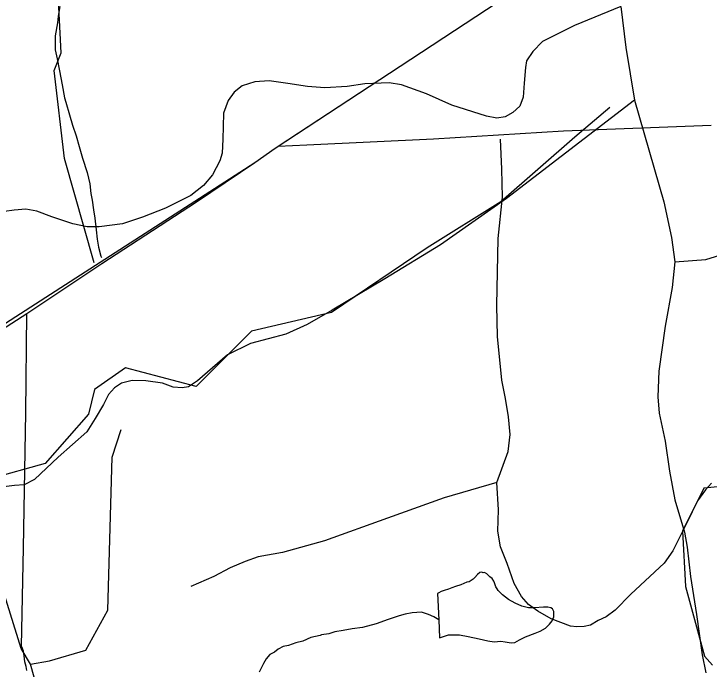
# Model space of a CAD drawing. Extents: x 2169602 to 2449496, y 721995 to 810662.
# Drawn here: x 2403865 to 2406174, y 775901 to 778076 of the extents above; entities that cross this region are included whole.
import ezdxf

# ---------------------------------------------------------------- set-up
doc = ezdxf.new("R2010")
doc.units = 0
doc.layers.add('Default', color=7, linetype='Continuous')

msp = doc.modelspace()

# ---------------------------------------------------------------- linework, layer by layer
at = {"layer": 'Default'}
for points in [[(2404733.3, 777630.1), (2405147.7, 777901.7), (2405686.5, 778256.1), (2406217, 778608.9), (2406723.1, 778942.9), (2406763.5, 778969.7), (2406882.8, 779048.4), (2407298.2, 779322.5), (2407781.8, 779645.4), (2408089.5, 779845.1), (2409777.7, 780948.3), (2417318.1, 785926.9), (2418416.8, 786689.4), (2419197, 787197.8), (2419206.4, 787204.1), (2419600.8, 787465.3), (2419633.6, 787486.8), (2420385.7, 787984.7)], [(2404733.3, 777630.1), (2405147.7, 777901.7), (2405686.5, 778256.1), (2406217, 778608.9), (2406723.1, 778942.9), (2406763.5, 778969.7), (2406882.8, 779048.4), (2407298.2, 779322.5), (2407781.8, 779645.4), (2408089.5, 779845.1), (2409777.7, 780948.3), (2417318.1, 785926.9), (2418416.8, 786689.4), (2419197, 787197.8), (2419206.4, 787204.1), (2419600.8, 787465.3), (2419633.6, 787486.8), (2420385.7, 787984.7)], [(2403566.9, 776855.2), (2403666.2, 776923.2), (2403824.3, 777026.3), (2403907.9, 777080.7), (2404157.3, 777247.3), (2404471.4, 777452.3), (2404666, 777582.9), (2404733.3, 777630.2), (2404742.5, 777636.8), (2405147.7, 777901.7), (2405686.5, 778256.1), (2406217, 778608.9), (2406723.1, 778943), (2406763.5, 778969.8), (2406882.8, 779048.5), (2407298.2, 779322.6), (2407781.8, 779645.4), (2408089.5, 779845.1), (2409777.7, 780948.3), (2411594.3, 782153)], [(2404131.5, 777248.9), (2404033.6, 777595.4), (2403998.8, 777888), (2404022.7, 777946.6), (2404013.7, 778120.6), (2403954.7, 778279.2), (2403944.6, 778496), (2403834.7, 778796.7), (2403734.6, 778926.7), (2403590.7, 779310.2), (2403322.7, 779601), (2403286.8, 779992.1), (2403244.8, 780117.7), (2403059.8, 780465.9), (2402964.7, 781064.8), (2402979.8, 781330.3), (2403111.7, 781573.6), (2403484.7, 781766), (2404174.7, 782037.4)], [(2405881, 778100.2), (2405726.7, 778036.9), (2405620.9, 777984), (2405588.6, 777950.4), (2405568, 777919.5), (2405564.1, 777897.5), (2405559.6, 777845.9), (2405557, 777799.4), (2405545.4, 777769.8), (2405522.2, 777747.8), (2405496.4, 777733.6), (2405469.3, 777729.7), (2405434.4, 777736.2), (2405319.6, 777772.3), (2405235.7, 777809.8), (2405152.4, 777840.7), (2405111.1, 777847.2), (2405031.1, 777843.3), (2404971.7, 777834.3), (2404898.2, 777830.4), (2404840.1, 777834.3), (2404775.5, 777844.6), (2404713, 777853.6), (2404665.2, 777849.8), (2404623.9, 777836.9), (2404596.8, 777816.2), (2404577.4, 777787.8), (2404561.9, 777746.5), (2404560.7, 777701.4), (2404559.4, 777660.1), (2404556.8, 777613.6), (2404549, 777587.8), (2404525.2, 777541.3), (2404495.5, 777506.5), (2404452.9, 777472.9), (2404369, 777430.3), (2404292.9, 777400.6), (2404225.7, 777378.7), (2404148.9, 777368.4), (2404108.9, 777368.4), (2404061.2, 777378.7), (2403991.5, 777401.9), (2403941.2, 777421.3), (2403905, 777427.7), (2403866.3, 777423.9), (2403834, 777420)], [(2404017.6, 778100.4), (2404011.9, 778068.4), (2404010.2, 778046.3), (2404002.7, 778002.5), (2404002.2, 777980.6), (2404002.4, 777956.2), (2404009, 777926.4), (2404016.8, 777886.3), (2404025.2, 777840.4), (2404033.2, 777796.6), (2404037.7, 777782.5), (2404049.8, 777740.6), (2404059.9, 777706.6), (2404072.4, 777671), (2404082.4, 777635), (2404092.7, 777597), (2404108.9, 777549.1), (2404117.1, 777511), (2404121.2, 777479.1), (2404125.5, 777457.3), (2404130, 777425), (2404133.9, 777397.3), (2404138.2, 777359.3), (2404142.1, 777327.5), (2404146.4, 777301.3), (2404154.4, 777271.2), (2404155.9, 777267.3)], [(2405881, 778100.2), (2405897.8, 777964.6), (2405926.1, 777789.1)], [(2405926.1, 777789.1), (2405682.9, 777602), (2405500.9, 777462.6), (2405282.1, 777309), (2405096.9, 777196.7), (2404922.7, 777092.2), (2404839.4, 777044.4), (2404768.4, 777012.2), (2404651, 776981.2), (2404574.9, 776943.8), (2404474.8, 776857.3), (2404445.1, 776837.9), (2404424.5, 776834), (2404394.8, 776836.6), (2404358.7, 776849.5), (2404303.2, 776857.3), (2404258, 776858.6), (2404223.2, 776849.5), (2404199.9, 776834), (2404179.3, 776812.1), (2404162.5, 776778.6), (2404135.4, 776732.1), (2404107, 776688.2), (2404012.1, 776604.3), (2403933.4, 776529.5), (2403899.9, 776512.7), (2403867.6, 776510.1), (2403831.4, 776506.2)], [(2405926.1, 777789.1), (2406023.6, 777452.3), (2406049.4, 777333.5), (2406060.4, 777252.2)], [(2405844.2, 777764.4), (2405728.5, 777666.6), (2405483, 777452), (2405237.6, 777298.7), (2404920.6, 777084.2), (2404654.8, 777022.9), (2404470.7, 776838.9), (2404235.5, 776900.2), (2404133.3, 776828.7), (2404112.8, 776747), (2403969.6, 776583.5), (2403785.6, 776532.4), (2403499.3, 776481.3), (2403243.6, 776624.3), (2403141.4, 776614.1), (2403069.8, 776471.1), (2403080, 776287.1), (2403143.2, 776056), (2403169.6, 776026)], [(2403908.5, 775896.3), (2403905.5, 775909.1), (2403901.7, 775924.7), (2403899, 775944.4), (2403897.2, 775960.4), (2403892, 775974.7), (2403890.5, 775976.7), (2403897.7, 776302.7), (2403904.7, 776751.8), (2403908, 777080.7), (2404157.2, 777247.2), (2404471.5, 777452.2), (2404666, 777582.9), (2404733.2, 777630.2), (2404742.5, 777636.7), (2404837.7, 777640.8), (2405259.2, 777661.2), (2405690.7, 777687.2), (2406181.5, 777706.4)], [(2403908.5, 775896.3), (2403905.5, 775909.1), (2403901.7, 775924.7), (2403899, 775944.4), (2403897.2, 775960.4), (2403892, 775974.7), (2403890.5, 775976.7), (2403897.7, 776302.7), (2403904.7, 776751.8), (2403908, 777080.7), (2404157.2, 777247.2), (2404471.5, 777452.2), (2404666, 777582.9), (2404733.2, 777630.2), (2404742.5, 777636.7), (2404837.7, 777640.8), (2405259.2, 777661.2), (2405690.7, 777687.2), (2406181.5, 777706.4)], [(2405468.9, 776519.9), (2405507, 776623.1), (2405513.4, 776679.9), (2405508.2, 776738), (2405497.9, 776798.7), (2405485.7, 776859.3), (2405471.5, 777005.2), (2405468.9, 777107.1), (2405473.4, 777330.4), (2405488.2, 777467.2), (2405485.7, 777560.1), (2405481.1, 777659.5)], [(2408860, 777651.6), (2408744.3, 777553.8), (2408498.9, 777339.2), (2408253.5, 777185.9), (2407936.5, 776971.3), (2407670.6, 776910), (2407486.5, 776726.1), (2407251.3, 776787.4), (2407149.1, 776715.9), (2407128.6, 776634.1), (2406985.5, 776470.6), (2406801.4, 776419.6), (2406515.1, 776368.5), (2406259.4, 776511.5), (2406157.2, 776501.3), (2406085.6, 776358.2), (2406095.8, 776174.3), (2406159, 775943.2), (2406185.4, 775913.2)], [(2403521.4, 776846), (2404666, 777582.8), (2404733.3, 777630.1)], [(2403521.4, 776846), (2404666, 777582.8), (2404733.3, 777630.1)], [(2406060.4, 777252.2), (2406163.6, 777260), (2406210.1, 777274.2), (2406306.9, 777306.4), (2406407.6, 777350.3), (2406519.8, 777392.9)], [(2406060.4, 777252.2), (2406051.3, 777167), (2406028.1, 777039.3), (2406006.8, 776889.5), (2406004.2, 776804.4), (2406008.1, 776750.2), (2406028.1, 776657.2), (2406042.3, 776557.9), (2406060.4, 776462.3), (2406092, 776355.2), (2406101, 776304.9), (2406112.6, 776208.1), (2406132.7, 776081.6), (2406150.7, 775947.4), (2406163, 775888)], [(2403920.6, 775917.1), (2403889.1, 775969.2), (2403635.9, 776781), (2403494.7, 776918)], [(2403920.6, 775917.1), (2403983.5, 775928.2), (2404103.7, 775963.4), (2404177.7, 776096.4), (2404191.6, 776604.5), (2404221.4, 776695.7)], [(2405468.9, 776519.9), (2405294, 776469.5), (2405105.6, 776401.1), (2404897.1, 776326.3), (2404757.7, 776287.6), (2404676.4, 776273.4), (2404633.8, 776257.9), (2404583.5, 776237.2), (2404529.3, 776207.5), (2404452.5, 776175.3)], [(2406182, 776517.3), (2406162.6, 776495.4), (2406135.5, 776459.2), (2406100.6, 776385.7), (2406053.5, 776292.7), (2406025.1, 776252.7), (2405914.1, 776149.5), (2405862.5, 776096.6), (2405832.8, 776074.6), (2405805.7, 776061.7), (2405779.9, 776046.2), (2405759.3, 776042.3), (2405734.7, 776041.1), (2405714.1, 776043.6), (2405650.2, 776066.9), (2405605, 776092.7), (2405574.1, 776114.6), (2405550.8, 776141.7), (2405526.3, 776184.3), (2405503.1, 776251.4), (2405481.1, 776306.9), (2405472.8, 776358.6), (2405475.3, 776429.5), (2405468.9, 776519.9)], [(2405276.3, 776064.1), (2405278.6, 776004.1), (2405295, 776010.1), (2405308.7, 776014.1), (2405318.5, 776014.3), (2405345, 776014.3), (2405374.5, 776008.6), (2405410.6, 776000.7), (2405439.1, 775994.9), (2405460.9, 775991.1), (2405483, 775993.1), (2405496.7, 775991.4), (2405516.8, 775987.5), (2405528.7, 775989.4), (2405544.9, 775997.5), (2405564.8, 776007.9), (2405596.6, 776019.7), (2405612.6, 776026.2), (2405630.8, 776036), (2405638.4, 776044.2), (2405644.6, 776050.2), (2405652.6, 776060.3), (2405654.6, 776064.1), (2405658.3, 776074.1), (2405658.3, 776084.2), (2405658.3, 776092.3), (2405656.1, 776096.3), (2405654.2, 776100.2), (2405648.1, 776104), (2405638.2, 776105.9), (2405632.3, 776106), (2405624.1, 776106), (2405594.5, 776104), (2405574, 776103.8), (2405552.5, 776109.5), (2405530.4, 776119.4), (2405508, 776131.3), (2405488.1, 776147.2), (2405474, 776161.1), (2405469.9, 776167), (2405465.8, 776173.3), (2405461.7, 776186.9), (2405459.6, 776192.9), (2405453.9, 776201.1), (2405445.9, 776207.2), (2405435.6, 776216.8), (2405427.8, 776220.9), (2405423.5, 776220.7), (2405419.6, 776222.9), (2405413.3, 776221), (2405405.5, 776214.9), (2405395.9, 776204.6), (2405390.1, 776198.6), (2405384, 776194.6), (2405377.8, 776190.7), (2405369.8, 776188.7), (2405349.7, 776180.3), (2405331.7, 776174.5), (2405320, 776170.2), (2405308.3, 776166.3), (2405294.4, 776161.9), (2405283.9, 776158.2), (2405276.1, 776154.2), (2405271.8, 776152), (2405276.3, 776064.1)], [(2405276.3, 776064.1), (2405260.5, 776074.2), (2405242.3, 776081.8), (2405218.5, 776089.8), (2405188.3, 776087.5), (2405164.4, 776083.4), (2405144.7, 776077.5), (2405108.6, 776065.1), (2405068.8, 776050.8), (2405023.1, 776038.7), (2404988.8, 776034.5), (2404958.9, 776028.5), (2404931, 776024.2), (2404911.1, 776017.9), (2404887.1, 776013.8), (2404883, 776012), (2404851, 776005.9), (2404825.2, 775993.6), (2404801.2, 775987.5), (2404777.2, 775979.3), (2404759.2, 775975.2), (2404743.4, 775967), (2404731.1, 775957.1), (2404715.3, 775948.9), (2404703.6, 775934.9), (2404693.8, 775918.9), (2404679.6, 775890.6)], [(2409161, 772308.5), (2408925.5, 772712.8), (2408875.4, 772752.6), (2408595.1, 773259.7), (2407918.3, 774218.5), (2407710.1, 774460.6), (2406974, 775062.6), (2406534.7, 775369.4), (2406337, 775427.8), (2406132.7, 775395.7), (2405988.4, 775292.7), (2405904.8, 775165.6), (2405866.1, 774953.6), (2405813.5, 774896.3), (2405664.8, 774846.1), (2405048.7, 774841.7), (2404832.6, 774882.2), (2404654.8, 774858.8), (2404509.3, 774858.8), (2404436.5, 774918.8), (2404333.7, 775051.5), (2404091.1, 775489.6), (2403987, 775680.8), (2403920.6, 775917.1)]]:
    msp.add_lwpolyline(points, dxfattribs=at)

doc.saveas('drawing.dxf')
